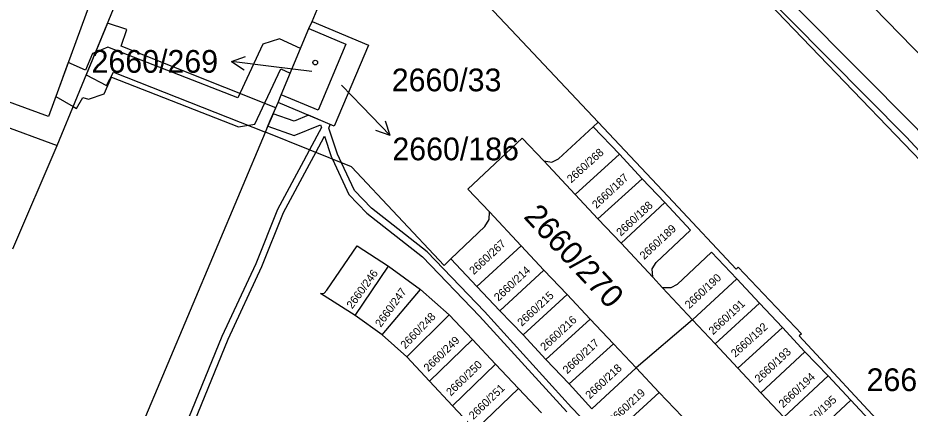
# Model space of a CAD drawing. Extents: x -756746 to -753363, y -1166406 to -1161727.
# Drawn here: x -755340.3 to -755273.5, y -1164932.6 to -1164903.4 of the extents above; entities that cross this region are included whole.
import ezdxf

# ---------------------------------------------------------------- set-up
doc = ezdxf.new("R2010")
doc.units = 0
for name, color, linetype in [('Hranice parcel', 7, 'Continuous'), ('Parcelní čísla', 7, 'Continuous'), ('Pop  PČ popisy', 7, 'Continuous'), ('Věcná břemena k části', 7, 'Continuous'), ('Značky budov', 7, 'Continuous')]:
    doc.layers.add(name, color=color, linetype=linetype)

msp = doc.modelspace()

# ---------------------------------------------------------------- linework, layer by layer
at = {"layer": 'Hranice parcel'}
for p, q in [((-755449.01, -1164871.73), (-755337.4, -1164912.96)), ((-755337.4, -1164912.96), (-755324.56, -1164881.8)), ((-755318.29, -1164903.67), (-755317.44, -1164901.64)), ((-755318.52, -1164904.21), (-755318.29, -1164903.67)), ((-755318.29, -1164903.67), (-755314.07, -1164905.44)), ((-755320.6, -1164909.16), (-755318.52, -1164904.21)), ((-755318.52, -1164904.21), (-755315.76, -1164905.36)), ((-755315.76, -1164905.36), (-755317.84, -1164910.32)), ((-755314.07, -1164905.44), (-755316.62, -1164911.51)), ((-755320.84, -1164909.73), (-755320.6, -1164909.16)), ((-755317.84, -1164910.32), (-755320.6, -1164909.16)), ((-755316.62, -1164911.51), (-755320.84, -1164909.73)), ((-755297.23, -1164911.56), (-755296.86, -1164911.22)), ((-755331.28, -1164934.51), (-755321.78, -1164911.95)), ((-755315.34, -1164914.57), (-755321.78, -1164911.95)), ((-755295.25, -1164913.61), (-755297.23, -1164911.56)), ((-755340.72, -1164920.7), (-755337.4, -1164912.96)), ((-755295.25, -1164913.61), (-755298.56, -1164916.64)), ((-755293.55, -1164915.45), (-755295.25, -1164913.61)), ((-755300.93, -1164914.11), (-755298.56, -1164916.64)), ((-755296.87, -1164918.46), (-755293.55, -1164915.45)), ((-755291.85, -1164917.24), (-755293.55, -1164915.45)), ((-755298.56, -1164916.64), (-755296.87, -1164918.46)), ((-755295.12, -1164920.28), (-755291.85, -1164917.24)), ((-755302.62, -1164920.48), (-755305, -1164917.93)), ((-755296.87, -1164918.46), (-755295.12, -1164920.28)), ((-755302.62, -1164920.48), (-755305.93, -1164923.53)), ((-755300.91, -1164922.3), (-755302.62, -1164920.48)), ((-755295.12, -1164920.28), (-755292.74, -1164922.81)), ((-755315.07, -1164925.7), (-755312.56, -1164922)), ((-755312.56, -1164922), (-755310.15, -1164923.74)), ((-755305.93, -1164923.53), (-755307.88, -1164921.46)), ((-755304.22, -1164925.35), (-755300.91, -1164922.3)), ((-755299.16, -1164924.12), (-755300.91, -1164922.3)), ((-755292.04, -1164923.61), (-755292.74, -1164922.81)), ((-755289.79, -1164926.01), (-755286.46, -1164922.95)), ((-755284.76, -1164924.76), (-755286.46, -1164922.95)), ((-755313.03, -1164927.13), (-755310.15, -1164923.74)), ((-755310.15, -1164923.74), (-755308.02, -1164925.63)), ((-755304.22, -1164925.35), (-755305.93, -1164923.53)), ((-755292.04, -1164923.61), (-755289.79, -1164926.01)), ((-755302.48, -1164927.15), (-755299.16, -1164924.12)), ((-755297.44, -1164925.96), (-755299.16, -1164924.12)), ((-755302.48, -1164927.15), (-755304.22, -1164925.35)), ((-755288.08, -1164927.82), (-755284.76, -1164924.76)), ((-755283.04, -1164926.58), (-755284.76, -1164924.76)), ((-755313.03, -1164927.13), (-755315.07, -1164925.7)), ((-755311.18, -1164928.79), (-755308.02, -1164925.63)), ((-755308.02, -1164925.63), (-755306.27, -1164927.49)), ((-755300.78, -1164928.98), (-755297.44, -1164925.96)), ((-755295.7, -1164927.82), (-755297.44, -1164925.96)), ((-755289.79, -1164926.01), (-755294, -1164929.62)), ((-755288.08, -1164927.82), (-755289.79, -1164926.01)), ((-755286.38, -1164929.64), (-755283.04, -1164926.58)), ((-755281.35, -1164928.41), (-755283.04, -1164926.58)), ((-755311.18, -1164928.79), (-755313.03, -1164927.13)), ((-755300.78, -1164928.98), (-755302.48, -1164927.15)), ((-755309.48, -1164930.6), (-755306.27, -1164927.49)), ((-755306.27, -1164927.49), (-755304.53, -1164929.34)), ((-755299.02, -1164930.8), (-755295.7, -1164927.82)), ((-755294, -1164929.62), (-755295.7, -1164927.82)), ((-755286.38, -1164929.64), (-755288.08, -1164927.82)), ((-755284.66, -1164931.49), (-755281.35, -1164928.41)), ((-755279.62, -1164930.21), (-755281.35, -1164928.41)), ((-755309.48, -1164930.6), (-755311.18, -1164928.79)), ((-755307.76, -1164932.45), (-755304.53, -1164929.34)), ((-755304.53, -1164929.34), (-755302.82, -1164931.17)), ((-755299.02, -1164930.8), (-755300.78, -1164928.98)), ((-755297.33, -1164932.67), (-755294, -1164929.62)), ((-755294, -1164929.62), (-755292.29, -1164931.46)), ((-755284.66, -1164931.49), (-755286.38, -1164929.64)), ((-755307.76, -1164932.45), (-755309.48, -1164930.6)), ((-755282.94, -1164933.3), (-755279.62, -1164930.21)), ((-755277.91, -1164932.04), (-755279.62, -1164930.21)), ((-755306.06, -1164934.26), (-755302.82, -1164931.17)), ((-755302.82, -1164931.17), (-755301.1, -1164932.98)), ((-755297.33, -1164932.67), (-755299.02, -1164930.8)), ((-755295.61, -1164934.5), (-755292.29, -1164931.46)), ((-755292.29, -1164931.46), (-755290.56, -1164933.26)), ((-755282.94, -1164933.3), (-755284.66, -1164931.49)), ((-755281.22, -1164935.11), (-755277.91, -1164932.04)), ((-755276.22, -1164933.86), (-755277.91, -1164932.04)), ((-755306.06, -1164934.26), (-755307.76, -1164932.45))]:
    msp.add_line(p, q, dxfattribs=at)
for points in [[(-755338.04, -1164910.8), (-755453.72, -1164868.43), (-755450.31, -1164859.01), (-755334.59, -1164901.34), (-755338.04, -1164910.8)], [(-755174.51, -1165028.57), (-755173.62, -1165021.77), (-755210, -1164975.99), (-755240.66, -1164940.74), (-755264.36, -1164914.76), (-755305.85, -1164872.21)], [(-755174.51, -1165028.57), (-755239.27, -1164950.56), (-755255.53, -1164931.93), (-755293.61, -1164892.37), (-755304.73, -1164881.59)], [(-755307.69, -1164899.7), (-755307.31, -1164900.11), (-755302.94, -1164904.75), (-755296.86, -1164911.22)], [(-755321.78, -1164911.95), (-755321.42, -1164911.1), (-755320.84, -1164909.73)], [(-755296.86, -1164911.22), (-755291.24, -1164917.19), (-755286.51, -1164922.22), (-755286.35, -1164922.07), (-755281.61, -1164927.06), (-755281.78, -1164927.21), (-755275.03, -1164934.5), (-755274.87, -1164934.35), (-755270.06, -1164939.29), (-755270.22, -1164939.44), (-755249.49, -1164961.43), (-755249.33, -1164961.28), (-755244.63, -1164966.34), (-755244.8, -1164966.48), (-755243, -1164968.67)], [(-755300.93, -1164914.11), (-755300.33, -1164914.21), (-755299.82, -1164913.96), (-755297.23, -1164911.56)], [(-755305, -1164917.93), (-755306.62, -1164916.22), (-755302.54, -1164912.41), (-755300.93, -1164914.11)], [(-755307.88, -1164921.46), (-755308.38, -1164921.94), (-755315.34, -1164914.57)], [(-755292.74, -1164922.81), (-755292.8, -1164922.19), (-755292.5, -1164921.72), (-755289.92, -1164919.31), (-755291.85, -1164917.24)], [(-755307.88, -1164921.46), (-755305.34, -1164919.03), (-755305.02, -1164918.51), (-755305, -1164917.93)], [(-755315.07, -1164925.7), (-755317.66, -1164924.05), (-755317.37, -1164924.01), (-755317.17, -1164923.79), (-755314.9, -1164920.48), (-755312.56, -1164922)], [(-755286.46, -1164922.95), (-755288.35, -1164920.96), (-755290.93, -1164923.38), (-755291.41, -1164923.63), (-755292.04, -1164923.61)]]:
    msp.add_lwpolyline(points, dxfattribs=at)
at = {"layer": 'Pop  PČ popisy'}
for p, q in [((-755324.319, -1164906.674), (-755323.264, -1164906.299)), ((-755321.34, -1164907.04), (-755324.319, -1164906.674)), ((-755324.319, -1164906.674), (-755323.386, -1164907.293)), ((-755318.31, -1164907.42), (-755321.34, -1164907.04)), ((-755316.09, -1164908.44), (-755314.53, -1164910.04)), ((-755314.53, -1164910.04), (-755312.445, -1164912.199)), ((-755312.445, -1164912.199), (-755312.781, -1164911.13)), ((-755312.445, -1164912.199), (-755313.501, -1164911.826))]:
    msp.add_line(p, q, dxfattribs=at)
at = {"layer": 'Věcná břemena k části'}
for points in [[(-755220.2, -1164971.82), (-755244.26, -1164943.04), (-755273.04, -1164911.62), (-755290.57, -1164893.96), (-755296.89, -1164886.98), (-755298.92, -1164881.75), (-755303.05, -1164877.7), (-755303.75, -1164876.65), (-755304, -1164874.72), (-755305.7, -1164873.38), (-755318.14, -1164863.59), (-755320.34, -1164861.86), (-755323.57, -1164861.57), (-755324.97, -1164860.68), (-755337.86, -1164849.05), (-755354.68, -1164834.83), (-755421.94, -1164776.76)], [(-755422.6, -1164777.52), (-755355.32, -1164835.61), (-755338.52, -1164849.81), (-755325.57, -1164861.48), (-755323.87, -1164862.57), (-755320.76, -1164862.8), (-755319.51, -1164863.78), (-755305.51, -1164874.81), (-755304.94, -1164875.26), (-755304.79, -1164876.4), (-755304.71, -1164877.01), (-755303.83, -1164878.34), (-755302.47, -1164879.55), (-755299.72, -1164882.37), (-755297.77, -1164887.49), (-755291.29, -1164894.64), (-755273.76, -1164912.32), (-755255.53, -1164931.93), (-755239.27, -1164950.56), (-755208.04, -1164988.18)], [(-755291.94, -1164939.78), (-755298.84, -1164932.57), (-755305.37, -1164925.39), (-755309.66, -1164920.92), (-755313.84, -1164917.66), (-755315.11, -1164916.34), (-755316.07, -1164914.27), (-755316.39, -1164913.6), (-755317.04, -1164911.65), (-755316.93, -1164911.38), (-755318.55, -1164910.69), (-755319.64, -1164911.14), (-755321.21, -1164910.6), (-755321.6, -1164911.52), (-755319.62, -1164912.2), (-755317.65, -1164911.41), (-755317.58, -1164911.62), (-755318.48, -1164913.29), (-755318.93, -1164914.13), (-755320.89, -1164917.76), (-755322.51, -1164921.83), (-755325.04, -1164927.26), (-755328.04, -1164934.6)], [(-755327.58, -1164934.8), (-755324.58, -1164927.46), (-755322.05, -1164922.03), (-755320.43, -1164917.98), (-755318.49, -1164914.37), (-755318.01, -1164913.48), (-755317.36, -1164912.27), (-755316.85, -1164913.78), (-755316.75, -1164913.99), (-755315.53, -1164916.62), (-755314.18, -1164918.04), (-755310, -1164921.3), (-755305.73, -1164925.73), (-755299.2, -1164932.91)]]:
    msp.add_lwpolyline(points, dxfattribs=at)
for points in [[(-755321.21, -1164910.6), (-755321.01, -1164910.14), (-755332.59, -1164905.53), (-755332.17, -1164904.27), (-755333.62, -1164903.79), (-755335.22, -1164907.66), (-755333.69, -1164908.47), (-755333.16, -1164907.46), (-755321.78, -1164911.95), (-755321.6, -1164911.52), (-755321.42, -1164911.1)], [(-755319.15, -1164905.7), (-755320.74, -1164904.98), (-755321.98, -1164905.38), (-755323.86, -1164909.38), (-755333.58, -1164905.6), (-755334.53, -1164905.99), (-755334.74, -1164906.08), (-755335.27, -1164907.33), (-755336.56, -1164906.75), (-755337.49, -1164909.28), (-755336.2, -1164910.04), (-755335.94, -1164910.19), (-755335.46, -1164909.37), (-755335.05, -1164909.5), (-755333.86, -1164909.09), (-755333.32, -1164907.85), (-755323.81, -1164911.55), (-755322.58, -1164911.37), (-755320.64, -1164907.22), (-755319.92, -1164907.54)]]:
    msp.add_lwpolyline(points, close=True, dxfattribs=at)
at = {"layer": 'Značky budov'}
msp.add_circle((-755318.047, -1164906.749), 0.175, dxfattribs=at)

# ---------------------------------------------------------------- texts
at = {"layer": 'Parcelní čísla'}
for s, p in [('2660/269', (-755334.811, -1164907.51)), ('2660/33', (-755312.316, -1164908.9)), ('2660/186', (-755312.27, -1164914.068)), ('2660/271', (-755276.735, -1164931.35))]:
    msp.add_text(s, height=1.7, dxfattribs=at).set_placement(p)
for s, height, rotation, p in [('2660/268', 0.6, 42, (-755298.865, -1164915.801)), ('2660/187', 0.6, 43, (-755296.969, -1164917.722)), ('2660/188', 0.6, 43, (-755295.149, -1164919.792)), ('2660/270', 1.7, 313, (-755302.499, -1164918.333)), ('2660/189', 0.6, 43, (-755293.399, -1164921.542)), ('2660/267', 0.6, 43, (-755306.169, -1164922.672)), ('2660/214', 0.6, 43, (-755304.319, -1164924.662)), ('2660/246', 0.6, 54, (-755315.275, -1164925.234)), ('2660/190', 0.6, 43, (-755290.019, -1164925.222)), ('2660/247', 0.6, 54, (-755313.135, -1164926.614)), ('2660/215', 0.6, 43, (-755302.569, -1164926.542)), ('2660/191', 0.6, 43, (-755288.239, -1164927.172)), ('2660/248', 0.6, 46, (-755311.3, -1164928.23)), ('2660/216', 0.6, 43, (-755300.849, -1164928.372)), ('2660/192', 0.6, 42, (-755286.575, -1164928.861)), ('2660/249', 0.6, 44, (-755309.583, -1164929.941)), ('2660/217', 0.6, 43, (-755299.169, -1164930.102)), ('2660/193', 0.6, 43, (-755284.789, -1164930.762)), ('2660/250', 0.6, 44, (-755307.893, -1164931.761)), ('2660/218', 0.6, 43, (-755297.469, -1164931.982)), ('2660/194', 0.6, 43, (-755282.989, -1164932.642)), ('2660/251', 0.6, 44, (-755306.193, -1164933.521)), ('2660/219', 0.6, 43, (-755295.719, -1164933.832)), ('2660/195', 0.6, 43, (-755281.379, -1164934.352))]:
    msp.add_text(s, height=height, rotation=rotation, dxfattribs=at).set_placement(p)

doc.saveas('drawing.dxf')
